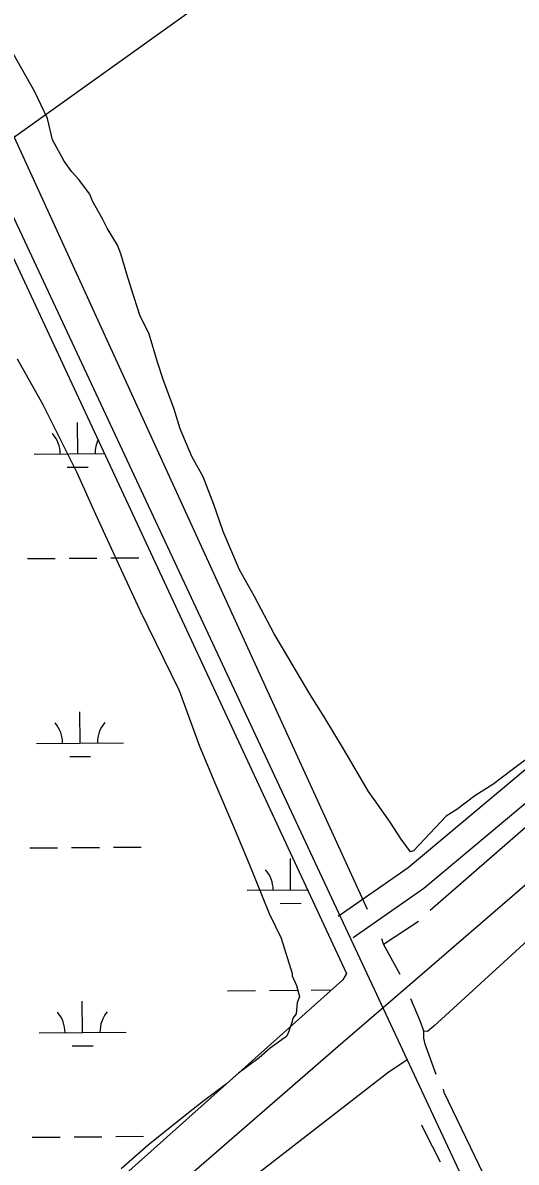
# Model space of a CAD drawing. Extents: x 3567028 to 3605064, y 510945 to 536587.
# Drawn here: x 3600431 to 3600998, y 531169 to 532479 of the extents above; entities that cross this region are included whole.
import ezdxf

# ---------------------------------------------------------------- set-up
doc = ezdxf.new("R2010")
doc.units = 0
for name, color, linetype in [('V-RAIL-TRAK', 7, 'Continuous'), ('V-ROAD-CNTR', 7, 'Continuous'), ('V-SITE-VEGE', 7, 'Continuous'), ('V-TOPO-SHOR', 7, 'Continuous'), ('V-UTIL-LINE', 7, 'Continuous'), ('V-WETL-SWMP', 7, 'Continuous')]:
    doc.layers.add(name, color=color, linetype=linetype)

msp = doc.modelspace()

# ---------------------------------------------------------------- linework, layer by layer
at = {"layer": 'V-RAIL-TRAK'}
msp.add_lwpolyline([(3602611, 532881.2), (3602597.9, 532869.8), (3602580.7, 532854.8), (3602212.6, 532533.5), (3601719.6, 532104.4), (3601379.8, 531807.6), (3600873.4, 531370.3), (3600845.8, 531346.6), (3600793.6, 531301.6), (3600338.9, 530906.9), (3600280.9, 530856.5), (3599927.8, 530548.1), (3599489.1, 530166.1), (3599355, 530049.3)], dxfattribs=at)
at = {"layer": 'V-ROAD-CNTR'}
for points in [[(3602776.9, 527251.3), (3602768.8, 527269.5), (3602737.1, 527308.7), (3602690.3, 527393.3), (3600737.5, 531577.4), (3599245.3, 534772.2)], [(3601128.7, 531720.6), (3600874.1, 531507.1), (3600793.6, 531451.1)], [(3601147.9, 531697.6), (3600892.3, 531483.3), (3600810.8, 531426.5)], [(3600662, 531106.2), (3600663, 531109.6), (3600666.1, 531120.6), (3600672.1, 531131), (3600679.9, 531139.2), (3600850.8, 531271.6), (3600873.1, 531286.7)]]:
    msp.add_lwpolyline(points, dxfattribs=at)
at = {"layer": 'V-SITE-VEGE'}
for p, q in [((3600445.2, 532399.5), (3600420.2, 532443.6)), ((3600459.8, 532368.8), (3600445.2, 532399.5)), ((3600465.5, 532344), (3600459.8, 532368.8)), ((3600478.7, 532319.5), (3600465.5, 532344)), ((3600487.7, 532307.3), (3600478.7, 532319.5)), ((3600495.5, 532298.8), (3600487.7, 532307.3)), ((3600508.4, 532281.7), (3600495.5, 532298.8)), ((3600511.1, 532274.4), (3600508.4, 532281.7)), ((3600522.9, 532253.5), (3600511.1, 532274.4)), ((3600528.2, 532242.5), (3600522.9, 532253.5)), ((3600540, 532222.9), (3600528.2, 532242.5)), ((3600544, 532213), (3600540, 532222.9)), ((3600551, 532189.6), (3600544, 532213)), ((3600556.4, 532172.3), (3600551, 532189.6)), ((3600566, 532142.7), (3600556.4, 532172.3)), ((3600576.6, 532120.6), (3600566, 532142.7)), ((3600586.3, 532088.5), (3600576.6, 532120.6)), ((3600593.1, 532067.5), (3600586.3, 532088.5)), ((3600605.3, 532034.3), (3600593.1, 532067.5)), ((3600612.2, 532012), (3600605.3, 532034.3)), ((3600625.6, 531980.1), (3600612.2, 532012)), ((3600638.7, 531956.8), (3600625.6, 531980.1)), ((3600650.9, 531924.8), (3600638.7, 531956.8)), ((3600661.7, 531893.9), (3600650.9, 531924.8)), ((3600680.4, 531849.7), (3600661.7, 531893.9)), ((3600697.5, 531819), (3600680.4, 531849.7)), ((3600720, 531776.1), (3600697.5, 531819)), ((3600737, 531747.9), (3600720, 531776.1)), ((3600760.6, 531707.5), (3600737, 531747.9)), ((3600777.5, 531680.6), (3600760.6, 531707.5)), ((3600799.8, 531643.9), (3600777.5, 531680.6)), ((3600828.6, 531594.9), (3600799.8, 531643.9)), ((3601017.9, 531637.8), (3600993.5, 531619.7)), ((3600993.5, 531619.7), (3600971.6, 531602.9)), ((3600836.4, 531584), (3600828.6, 531594.9)), ((3600971.6, 531602.9), (3600950.8, 531589.8)), ((3600853.3, 531559.6), (3600836.4, 531584)), ((3600950.8, 531589.8), (3600930.1, 531574.2)), ((3600930.1, 531574.2), (3600917.9, 531566.4)), ((3600866.3, 531540), (3600853.3, 531559.6)), ((3600917.9, 531566.4), (3600880.4, 531526.7)), ((3600876.7, 531525.4), (3600866.3, 531540)), ((3600880.4, 531526.7), (3600876.7, 531525.4))]:
    msp.add_line(p, q, dxfattribs=at)
msp.add_lwpolyline([(3600424.8, 532092.2), (3600454.2, 532040), (3600493.5, 531961.7), (3600515, 531913.6), (3600546.4, 531845.4), (3600566, 531803.3), (3600611.1, 531711), (3600634.4, 531646.9), (3600652, 531604.7), (3600673.6, 531554.6), (3600691.1, 531512.5), (3600714.6, 531454.4), (3600728.3, 531426.3), (3600740.8, 531385.4), (3600740.8, 531382.9), (3600745.7, 531371.7), (3600749.4, 531359.2), (3600746.8, 531351.7), (3600745.5, 531339.3), (3600741.8, 531334.3), (3600740.5, 531329.4), (3600736.7, 531318.2), (3600734.2, 531313.2), (3600729.2, 531309.5), (3600715.5, 531299.6), (3600703, 531288.5), (3600679.2, 531271.1), (3600665.5, 531258.8), (3600639.3, 531239), (3600621.8, 531225.3), (3600575.5, 531188.2), (3600544.3, 531161)], dxfattribs=at)
at = {"layer": 'V-TOPO-SHOR'}
msp.add_line((3600845.8, 531419.4), (3600885.9, 531445.8), dxfattribs=at)
for points in [[(3600827.6, 531459.2), (3599955.6, 533366.5), (3599759.3, 533786.6)], [(3600899.4, 531458.3), (3601085.9, 531620.8), (3601325.4, 531824.8), (3601335.7, 531836.7), (3601339.4, 531845.9), (3601342.1, 531858.1), (3601335.7, 531884.9)], [(3601283.7, 531672.8), (3600903.8, 531325.2), (3600896.2, 531319), (3600892, 531319.2)], [(3600864.8, 531384.5), (3600845.8, 531419.4), (3600843.8, 531425.3)], [(3600906.4, 531269.6), (3600893.6, 531304.2), (3600892.2, 531311.4), (3600892, 531319.2), (3600888.7, 531329.3), (3600877.1, 531356.6)], [(3600970.6, 531134.3), (3600915.7, 531248.9), (3600914.9, 531252.5)], [(3600911.2, 531168.6), (3600893.1, 531204.5), (3600889.9, 531211.1)]]:
    msp.add_lwpolyline(points, dxfattribs=at)
at = {"layer": 'V-UTIL-LINE'}
msp.add_lwpolyline([(3602748.2, 534012.2), (3600302, 532261.7)], dxfattribs=at)
at = {"layer": 'V-WETL-SWMP'}
for p, q in [((3600189.3, 532704.9), (3600803.4, 531385.4)), ((3600494.4, 531983.2), (3600494.1, 532019.2)), ((3600444.4, 531982.7), (3600525.1, 531983.4)), ((3600482.5, 531967.6), (3600506.5, 531967.8)), ((3600436.6, 531862.6), (3600468.5, 531862.9)), ((3600484.5, 531863), (3600516.5, 531863.3)), ((3600532.5, 531863.4), (3600564.5, 531863.7)), ((3600497.2, 531650.5), (3600496.9, 531686.5)), ((3600447.2, 531650.1), (3600547.2, 531650.9)), ((3600485.3, 531635), (3600509.3, 531635.2)), ((3600439.4, 531529.9), (3600471.4, 531530.2)), ((3600487.4, 531530.3), (3600519.4, 531530.6)), ((3600535.4, 531530.7), (3600567.4, 531531)), ((3600739.1, 531481.7), (3600738.8, 531517.7)), ((3600689.1, 531481.3), (3600758.5, 531481.9)), ((3600727.2, 531466.2), (3600751.2, 531466.4)), ((3600803.4, 531385.4), (3600798.9, 531378.2)), ((3600798.9, 531378.2), (3600046.3, 530705.3)), ((3600666.7, 531365.7), (3600698.7, 531365.9)), ((3600714.7, 531366.1), (3600746.7, 531366.3)), ((3600762.7, 531366.5), (3600786, 531366.7)), ((3600500, 531317.8), (3600499.7, 531353.8)), ((3600450, 531317.4), (3600550, 531318.3)), ((3600488.1, 531302.3), (3600512.1, 531302.5)), ((3600442.2, 531197.3), (3600474.2, 531197.5)), ((3600490.2, 531197.7), (3600522.2, 531197.9)), ((3600538.2, 531198.1), (3600570.2, 531198.4))]:
    msp.add_line(p, q, dxfattribs=at)
for centre, start, end in [((3600439.1, 531983.2), 359.7115, 41.2552), ((3600549.6, 531984.1), 154.6313, 181.2552), ((3600441.9, 531650.5), 359.7115, 41.2552), ((3600552.4, 531651.4), 139.7115, 181.2552), ((3600683.8, 531481.7), 359.7115, 41.2552), ((3600444.7, 531317.8), 359.7115, 41.2552), ((3600555.2, 531318.8), 139.7115, 181.2552)]:
    msp.add_arc(centre, 35.2, start, end, dxfattribs=at)

doc.saveas('drawing.dxf')
